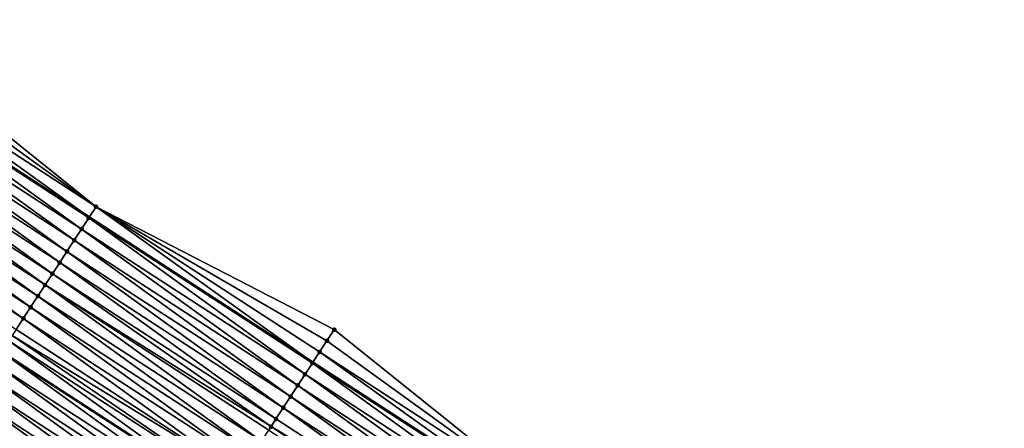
# Model space of a CAD drawing. Header units: feet. Extents: x 2017424 to 2024169, y 808042 to 818730.
# Tile 274 of 329: x 2021879 to 2021953, y 814847 to 814877. Entities that reach past the tile are written whole.
import ezdxf

# ---------------------------------------------------------------- set-up
doc = ezdxf.new("R2010")
doc.units = ezdxf.units.FT
doc.header["$MEASUREMENT"] = 0
for name, color, linetype, lineweight in [('EP_Travel Lane', 172, 'Continuous', 53), ('NB-Road Shots', 141, 'Continuous', 100), ('NB-Road X-Section', 40, 'Continuous', 13), ('STRIPING', 60, 'Continuous', 53)]:
    doc.layers.add(name, color=color, linetype=linetype, lineweight=lineweight)
doc.layers.add('I-77-MM15-17_NB-Surface-BORDER', color=7, linetype='Continuous')
doc.layers.add('I-77-MM15-17_NB-Surface-TIN', color=7, linetype='Continuous')

msp = doc.modelspace()

# ---------------------------------------------------------------- linework, layer by layer
at = {"layer": 'EP_Travel Lane'}
msp.add_polyline3d([(2021582.832072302, 815059.0955359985, 243.9616392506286), (2021599.030006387, 815047.9141946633, 244.4172410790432), (2021615.846685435, 815037.092361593, 244.738032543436), (2021632.660341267, 815026.2724740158, 245.2276006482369), (2021649.444049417, 815015.3863748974, 245.6328222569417), (2021666.188384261, 815004.4595827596, 246.1222507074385), (2021682.93083216, 814993.5340219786, 246.6919908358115), (2021699.67319077, 814982.6085194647, 247.2655303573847), (2021716.415935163, 814971.6827652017, 247.8226491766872), (2021733.158527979, 814960.7571098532, 248.386220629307), (2021749.900246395, 814949.8320251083, 248.9870081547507), (2021766.641807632, 814938.9070429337, 249.5944856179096), (2021783.383765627, 814927.9818018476, 250.1850750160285), (2021800.125270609, 814917.0568563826, 250.7949485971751), (2021816.880822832, 814906.1512384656, 251.4447637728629), (2021833.642137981, 814895.2612604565, 252.1279127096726), (2021850.40309877, 814884.3715126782, 252.8234227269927), (2021867.163695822, 814873.4820012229, 253.5316209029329), (2021883.924481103, 814862.5923674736, 254.2332520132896), (2021900.685677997, 814851.7024662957, 254.9205264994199), (2021917.447460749, 814840.8121844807, 255.587366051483), (2021934.209168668, 814829.9219512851, 256.2568154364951), (2021950.970670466, 814819.0318520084, 256.9334546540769), (2021967.732492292, 814808.1415448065, 257.5989318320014)], dxfattribs=at)
at = {"layer": 'I-77-MM15-17_NB-Surface-BORDER', "color": 3, "linetype": 'Continuous', "lineweight": -3}
msp.add_polyline3d([(2021784.953433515, 814930.3929008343, 250.0692145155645), (2021801.173190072, 814918.6672616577, 250.7319945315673), (2021818.485230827, 814908.6140527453, 251.3394175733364), (2021834.700053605, 814896.8866068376, 252.0809860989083), (2021851.461611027, 814885.9964699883, 252.7556622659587), (2021868.767497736, 814875.9452049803, 253.447346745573), (2021884.437023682, 814863.3795158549, 254.2056566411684), (2021902.289474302, 814854.165670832, 254.8364021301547), (2021917.95994105, 814841.5993704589, 255.5618973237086), (2021935.517226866, 814831.9303430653, 256.178629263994), (2021951.48305417, 814819.819097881, 256.911309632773), (2021968.025621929, 814808.5923792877, 257.5935761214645)], dxfattribs=at)
at = {"layer": 'I-77-MM15-17_NB-Surface-TIN', "color": 128, "linetype": 'Continuous', "lineweight": -3}
for points in [[(2021868.221725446, 814875.1072706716, 253.4806723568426), (2021884.437023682, 814863.3795158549, 254.2056566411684), (2021868.767497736, 814875.9452049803, 253.447346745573)], [(2021867.676047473, 814874.2692750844, 253.5107081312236), (2021884.437023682, 814863.3795158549, 254.2056566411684), (2021868.221725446, 814875.1072706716, 253.4806723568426)], [(2021867.676047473, 814874.2692750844, 253.5107081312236), (2021867.163695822, 814873.4820012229, 253.5316209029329), (2021883.924481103, 814862.5923674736, 254.2332520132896)], [(2021867.676047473, 814874.2692750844, 253.5107081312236), (2021883.924481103, 814862.5923674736, 254.2332520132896), (2021884.437023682, 814863.3795158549, 254.2056566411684)], [(2021866.585161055, 814872.5929788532, 253.5544021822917), (2021883.345776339, 814861.7034541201, 254.2619401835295), (2021867.130592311, 814873.4311347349, 253.5329720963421)], [(2021867.130592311, 814873.4311347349, 253.5329720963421), (2021883.891364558, 814862.5415080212, 254.2350350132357), (2021867.163695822, 814873.4820012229, 253.5316209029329)], [(2021867.130592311, 814873.4311347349, 253.5329720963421), (2021883.345776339, 814861.7034541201, 254.2619401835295), (2021883.891364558, 814862.5415080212, 254.2350350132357)], [(2021883.891364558, 814862.5415080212, 254.2350350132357), (2021883.924481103, 814862.5923674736, 254.2332520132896), (2021867.163695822, 814873.4820012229, 253.5316209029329)], [(2021866.03959762, 814871.7549088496, 253.5804427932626), (2021882.800263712, 814860.865351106, 254.286208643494), (2021866.585161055, 814872.5929788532, 253.5544021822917)], [(2021866.585161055, 814872.5929788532, 253.5544021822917), (2021882.800263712, 814860.865351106, 254.286208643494), (2021883.345776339, 814861.7034541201, 254.2619401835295)], [(2021865.493988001, 814870.9168688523, 253.6080943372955), (2021882.254767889, 814860.027237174, 254.3098909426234), (2021866.03959762, 814871.7549088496, 253.5804427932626)], [(2021866.03959762, 814871.7549088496, 253.5804427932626), (2021882.254767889, 814860.027237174, 254.3098909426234), (2021882.800263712, 814860.865351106, 254.286208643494)], [(2021864.948372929, 814870.0788323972, 253.6359360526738), (2021881.709272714, 814859.189122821, 254.3335506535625), (2021865.493988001, 814870.9168688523, 253.6080943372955)], [(2021865.493988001, 814870.9168688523, 253.6080943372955), (2021881.709272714, 814859.189122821, 254.3335506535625), (2021882.254767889, 814860.027237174, 254.3098909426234)], [(2021864.402833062, 814869.2407470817, 253.6611546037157), (2021881.163806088, 814858.3509899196, 254.3562145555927), (2021864.948372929, 814870.0788323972, 253.6359360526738)], [(2021864.948372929, 814870.0788323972, 253.6359360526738), (2021881.163806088, 814858.3509899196, 254.3562145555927), (2021881.709272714, 814859.189122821, 254.3335506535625)], [(2021863.857329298, 814868.4026383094, 253.68511384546), (2021880.618405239, 814857.5128142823, 254.3765841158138), (2021864.402833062, 814869.2407470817, 253.6611546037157)], [(2021864.402833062, 814869.2407470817, 253.6611546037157), (2021880.618405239, 814857.5128142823, 254.3765841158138), (2021881.163806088, 814858.3509899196, 254.3562145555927)], [(2021863.311889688, 814867.5644878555, 253.7068353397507), (2021880.073044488, 814856.6746125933, 254.3955550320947), (2021863.857329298, 814868.4026383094, 253.68511384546)], [(2021863.857329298, 814868.4026383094, 253.68511384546), (2021880.073044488, 814856.6746125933, 254.3955550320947), (2021880.618405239, 814857.5128142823, 254.3765841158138)], [(2021862.766499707, 814866.7263051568, 253.7268257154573), (2021879.5276611, 814855.8364256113, 254.4153155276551), (2021863.311889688, 814867.5644878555, 253.7068353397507)], [(2021863.311889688, 814867.5644878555, 253.7068353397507), (2021879.5276611, 814855.8364256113, 254.4153155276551), (2021880.073044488, 814856.6746125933, 254.3955550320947)], [(2021862.221032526, 814865.8881726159, 253.7495089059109), (2021878.982241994, 814854.998261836, 254.4363219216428), (2021862.766499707, 814866.7263051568, 253.7268257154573)], [(2021862.766499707, 814866.7263051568, 253.7268257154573), (2021878.982241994, 814854.998261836, 254.4363219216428), (2021879.5276611, 814855.8364256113, 254.4153155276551)], [(2021862.221032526, 814865.8881726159, 253.7495089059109), (2021878.436811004, 814854.1601057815, 254.4577428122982), (2021878.982241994, 814854.998261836, 254.4363219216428)], [(2021884.437023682, 814863.3795158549, 254.2056566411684), (2021883.924481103, 814862.5923674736, 254.2332520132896), (2021900.685677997, 814851.7024662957, 254.9205264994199)], [(2021901.198176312, 814852.4896420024, 254.8944522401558), (2021884.437023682, 814863.3795158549, 254.2056566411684), (2021900.685677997, 814851.7024662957, 254.9205264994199)], [(2021901.198176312, 814852.4896420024, 254.8944522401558), (2021901.743806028, 814853.327668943, 254.8660996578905), (2021884.437023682, 814863.3795158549, 254.2056566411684)], [(2021901.743806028, 814853.327668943, 254.8660996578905), (2021902.289474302, 814854.165670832, 254.8364021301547), (2021884.437023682, 814863.3795158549, 254.2056566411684)], [(2021900.107019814, 814850.8135212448, 254.9475670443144), (2021883.891364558, 814862.5415080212, 254.2350350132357), (2021883.345776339, 814861.7034541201, 254.2619401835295)], [(2021900.652563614, 814851.6516040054, 254.922211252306), (2021883.924481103, 814862.5923674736, 254.2332520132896), (2021883.891364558, 814862.5415080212, 254.2350350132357)], [(2021900.107019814, 814850.8135212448, 254.9475670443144), (2021900.652563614, 814851.6516040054, 254.922211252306), (2021883.891364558, 814862.5415080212, 254.2350350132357)], [(2021900.652563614, 814851.6516040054, 254.922211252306), (2021900.685677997, 814851.7024662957, 254.9205264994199), (2021883.924481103, 814862.5923674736, 254.2332520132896)], [(2021899.561514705, 814849.9754133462, 254.9715732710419), (2021883.345776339, 814861.7034541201, 254.2619401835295), (2021882.800263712, 814860.865351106, 254.286208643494)], [(2021899.561514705, 814849.9754133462, 254.9715732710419), (2021900.107019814, 814850.8135212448, 254.9475670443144), (2021883.345776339, 814861.7034541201, 254.2619401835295)], [(2021899.016054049, 814849.1372765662, 254.9940289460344), (2021882.800263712, 814860.865351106, 254.286208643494), (2021882.254767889, 814860.027237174, 254.3098909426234)], [(2021899.016054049, 814849.1372765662, 254.9940289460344), (2021899.561514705, 814849.9754133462, 254.9715732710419), (2021882.800263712, 814860.865351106, 254.286208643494)], [(2021898.47058903, 814848.299142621, 255.0166368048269), (2021882.254767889, 814860.027237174, 254.3098909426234), (2021881.709272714, 814859.189122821, 254.3335506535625)], [(2021898.47058903, 814848.299142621, 255.0166368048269), (2021899.016054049, 814849.1372765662, 254.9940289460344), (2021882.254767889, 814860.027237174, 254.3098909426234)], [(2021897.925139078, 814847.460998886, 255.0387190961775), (2021881.709272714, 814859.189122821, 254.3335506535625), (2021881.163806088, 814858.3509899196, 254.3562145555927)], [(2021897.925139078, 814847.460998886, 255.0387190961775), (2021898.47058903, 814848.299142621, 255.0166368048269), (2021881.709272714, 814859.189122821, 254.3335506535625)], [(2021897.55188034, 814846.8873947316, 255.0530156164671), (2021881.163806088, 814858.3509899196, 254.3562145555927), (2021880.618405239, 814857.5128142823, 254.3765841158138)], [(2021897.55188034, 814846.8873947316, 255.0530156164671), (2021897.925139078, 814847.460998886, 255.0387190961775), (2021881.163806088, 814858.3509899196, 254.3562145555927)], [(2021896.834384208, 814845.7846171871, 255.0778248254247), (2021880.618405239, 814857.5128142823, 254.3765841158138), (2021880.073044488, 814856.6746125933, 254.3955550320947)], [(2021896.834384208, 814845.7846171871, 255.0778248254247), (2021897.379732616, 814846.6228268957, 255.0592844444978), (2021880.618405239, 814857.5128142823, 254.3765841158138)], [(2021897.379732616, 814846.6228268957, 255.0592844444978), (2021897.55188034, 814846.8873947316, 255.0530156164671), (2021880.618405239, 814857.5128142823, 254.3765841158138)], [(2021896.289025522, 814844.9464141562, 255.0967237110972), (2021880.073044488, 814856.6746125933, 254.3955550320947), (2021879.5276611, 814855.8364256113, 254.4153155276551)], [(2021896.289025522, 814844.9464141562, 255.0967237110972), (2021896.834384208, 814845.7846171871, 255.0778248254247), (2021880.073044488, 814856.6746125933, 254.3955550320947)], [(2021895.743649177, 814844.1082225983, 255.116238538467), (2021879.5276611, 814855.8364256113, 254.4153155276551), (2021878.982241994, 814854.998261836, 254.4363219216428)], [(2021895.743649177, 814844.1082225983, 255.116238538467), (2021896.289025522, 814844.9464141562, 255.0967237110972), (2021879.5276611, 814855.8364256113, 254.4153155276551)], [(2021895.198269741, 814843.2700330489, 255.1358611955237), (2021878.982241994, 814854.998261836, 254.4363219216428), (2021878.436811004, 814854.1601057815, 254.4577428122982)], [(2021895.198269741, 814843.2700330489, 255.1358611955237), (2021895.743649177, 814844.1082225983, 255.116238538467), (2021878.982241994, 814854.998261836, 254.4363219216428)], [(2021895.198269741, 814843.2700330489, 255.1358611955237), (2021878.436811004, 814854.1601057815, 254.4577428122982), (2021878.145653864, 814853.7126396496, 254.4683952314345)], [(2021917.95994105, 814841.5993704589, 255.5618973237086), (2021902.289474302, 814854.165670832, 254.8364021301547), (2021901.743806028, 814853.327668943, 254.8660996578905)], [(2021894.65290796, 814842.4318320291, 255.1548680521), (2021878.145653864, 814853.7126396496, 254.4683952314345), (2021877.891449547, 814853.3219045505, 254.4767383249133)], [(2021894.65290796, 814842.4318320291, 255.1548680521), (2021895.198269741, 814843.2700330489, 255.1358611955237), (2021878.145653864, 814853.7126396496, 254.4683952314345)], [(2021877.891449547, 814853.3219045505, 254.4767383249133), (2021877.352458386, 814852.4932361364, 254.4913989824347), (2021894.113893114, 814841.6031804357, 255.1703776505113)], [(2021894.65290796, 814842.4318320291, 255.1548680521), (2021877.891449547, 814853.3219045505, 254.4767383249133), (2021894.113893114, 814841.6031804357, 255.1703776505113)], [(2021917.95994105, 814841.5993704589, 255.5618973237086), (2021901.743806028, 814853.327668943, 254.8660996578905), (2021901.198176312, 814852.4896420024, 254.8944522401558)], [(2021893.562393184, 814840.7552943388, 255.185599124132), (2021877.346207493, 814852.4836257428, 254.4915690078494), (2021876.801000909, 814851.64532389, 254.5051624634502)], [(2021894.107641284, 814841.5935692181, 255.1705575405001), (2021877.352458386, 814852.4932361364, 254.4913989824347), (2021877.346207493, 814852.4836257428, 254.4915690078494)], [(2021893.562393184, 814840.7552943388, 255.185599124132), (2021894.107641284, 814841.5935692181, 255.1705575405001), (2021877.346207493, 814852.4836257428, 254.4915690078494)], [(2021894.107641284, 814841.5935692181, 255.1705575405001), (2021894.113893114, 814841.6031804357, 255.1703776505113), (2021877.352458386, 814852.4932361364, 254.4913989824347)], [(2021901.198176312, 814852.4896420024, 254.8944522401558), (2021900.685677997, 814851.7024662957, 254.9205264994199), (2021917.447460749, 814840.8121844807, 255.587366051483)], [(2021917.95994105, 814841.5993704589, 255.5618973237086), (2021901.198176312, 814852.4896420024, 254.8944522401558), (2021917.447460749, 814840.8121844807, 255.587366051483)], [(2021893.01698633, 814839.9171226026, 255.2061781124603), (2021876.801000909, 814851.64532389, 254.5051624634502), (2021876.255722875, 814850.8070684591, 254.5212481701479)], [(2021893.01698633, 814839.9171226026, 255.2061781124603), (2021893.562393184, 814840.7552943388, 255.185599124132), (2021876.801000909, 814851.64532389, 254.5051624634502)], [(2021916.868764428, 814839.9232627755, 255.6157140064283), (2021900.652563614, 814851.6516040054, 254.922211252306), (2021900.107019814, 814850.8135212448, 254.9475670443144)], [(2021917.414346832, 814840.7613204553, 255.589011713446), (2021900.685677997, 814851.7024662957, 254.9205264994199), (2021900.652563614, 814851.6516040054, 254.922211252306)], [(2021916.868764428, 814839.9232627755, 255.6157140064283), (2021917.414346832, 814840.7613204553, 255.589011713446), (2021900.652563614, 814851.6516040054, 254.922211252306)], [(2021917.414346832, 814840.7613204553, 255.589011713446), (2021917.447460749, 814840.8121844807, 255.587366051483), (2021900.685677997, 814851.7024662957, 254.9205264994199)], [(2021892.47158907, 814839.0789446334, 255.2264224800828), (2021876.255722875, 814850.8070684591, 254.5212481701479), (2021875.710391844, 814849.9688474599, 254.5391823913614)], [(2021892.47158907, 814839.0789446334, 255.2264224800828), (2021893.01698633, 814839.9171226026, 255.2061781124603), (2021876.255722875, 814850.8070684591, 254.5212481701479)], [(2021916.323231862, 814839.0851727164, 255.6406779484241), (2021900.107019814, 814850.8135212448, 254.9475670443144), (2021899.561514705, 814849.9754133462, 254.9715732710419)], [(2021916.323231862, 814839.0851727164, 255.6406779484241), (2021916.868764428, 814839.9232627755, 255.6157140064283), (2021900.107019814, 814850.8135212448, 254.9475670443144)], [(2021891.926213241, 814838.2407527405, 255.245919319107), (2021875.710391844, 814849.9688474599, 254.5391823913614), (2021875.165045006, 814849.1306367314, 254.5576680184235)], [(2021891.926213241, 814838.2407527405, 255.245919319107), (2021892.47158907, 814839.0789446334, 255.2264224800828), (2021875.710391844, 814849.9688474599, 254.5391823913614)], [(2021915.777757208, 814838.2470450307, 255.6636218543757), (2021899.561514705, 814849.9754133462, 254.9715732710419), (2021899.016054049, 814849.1372765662, 254.9940289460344)], [(2021915.777757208, 814838.2470450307, 255.6636218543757), (2021916.323231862, 814839.0851727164, 255.6406779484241), (2021899.561514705, 814849.9754133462, 254.9715732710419)], [(2021891.380793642, 814837.4025892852, 255.2669428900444), (2021875.165045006, 814849.1306367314, 254.5576680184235), (2021874.619681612, 814848.2924367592, 254.5767311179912)], [(2021891.380793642, 814837.4025892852, 255.2669428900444), (2021891.926213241, 814838.2407527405, 255.245919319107), (2021875.165045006, 814849.1306367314, 254.5576680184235)], [(2021915.232337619, 814837.4088815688, 255.6846450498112), (2021899.016054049, 814849.1372765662, 254.9940289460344), (2021898.47058903, 814848.299142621, 255.0166368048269)], [(2021915.232337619, 814837.4088815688, 255.6846450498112), (2021915.777757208, 814838.2470450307, 255.6636218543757), (2021899.016054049, 814849.1372765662, 254.9940289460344)], [(2021890.835418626, 814836.5643968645, 255.2864113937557), (2021874.619681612, 814848.2924367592, 254.5767311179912), (2021874.074353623, 814847.454213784, 254.5945592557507)], [(2021890.835418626, 814836.5643968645, 255.2864113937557), (2021891.380793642, 814837.4025892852, 255.2669428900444), (2021874.619681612, 814848.2924367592, 254.5767311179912)], [(2021914.686964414, 814836.5706879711, 255.7040503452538), (2021898.47058903, 814848.299142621, 255.0166368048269), (2021897.925139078, 814847.460998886, 255.0387190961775)], [(2021914.686964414, 814836.5706879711, 255.7040503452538), (2021915.232337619, 814837.4088815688, 255.6846450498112), (2021898.47058903, 814848.299142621, 255.0166368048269)], [(2021890.290175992, 814835.7261184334, 255.3012623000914), (2021874.074353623, 814847.454213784, 254.5945592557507), (2021873.529121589, 814846.6159284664, 254.6090404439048)], [(2021890.290175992, 814835.7261184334, 255.3012623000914), (2021890.835418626, 814836.5643968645, 255.2864113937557), (2021874.074353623, 814847.454213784, 254.5945592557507)], [(2021914.686964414, 814836.5706879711, 255.7040503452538), (2021897.925139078, 814847.460998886, 255.0387190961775), (2021897.55188034, 814846.8873947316, 255.0530156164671)], [(2021914.141616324, 814835.732478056, 255.7225796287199), (2021897.55188034, 814846.8873947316, 255.0530156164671), (2021897.379732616, 814846.6228268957, 255.0592844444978)], [(2021914.141616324, 814835.732478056, 255.7225796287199), (2021914.686964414, 814836.5706879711, 255.7040503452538), (2021897.55188034, 814846.8873947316, 255.0530156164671)]]:
    msp.add_3dface(points, dxfattribs=at)
at = {"layer": 'NB-Road Shots', "lineweight": 100}
for p in [(2021884.437023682, 814863.3795158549, 254.2056566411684), (2021883.891364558, 814862.5415080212, 254.2350350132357), (2021883.345776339, 814861.7034541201, 254.2619401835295), (2021882.800263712, 814860.865351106, 254.286208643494), (2021882.254767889, 814860.027237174, 254.3098909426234), (2021881.709272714, 814859.189122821, 254.3335506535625), (2021881.163806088, 814858.3509899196, 254.3562145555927), (2021880.618405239, 814857.5128142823, 254.3765841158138), (2021880.073044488, 814856.6746125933, 254.3955550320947), (2021879.5276611, 814855.8364256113, 254.4153155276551), (2021878.982241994, 814854.998261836, 254.4363219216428), (2021902.289474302, 814854.165670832, 254.8364021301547), (2021901.743806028, 814853.327668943, 254.8660996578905), (2021901.198176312, 814852.4896420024, 254.8944522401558), (2021900.652563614, 814851.6516040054, 254.922211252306), (2021900.107019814, 814850.8135212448, 254.9475670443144), (2021899.561514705, 814849.9754133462, 254.9715732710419), (2021899.016054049, 814849.1372765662, 254.9940289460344), (2021898.47058903, 814848.299142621, 255.0166368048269), (2021897.925139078, 814847.460998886, 255.0387190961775), (2021897.55188034, 814846.8873947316, 255.0530156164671)]:
    msp.add_point(p, dxfattribs=at)
at = {"layer": 'NB-Road X-Section', "extrusion": (0.83806540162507, -0.5444987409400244, 0.03416875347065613), "elevation": 1250787.994459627, "flags": 128}
msp.add_lwpolyline([(1784837.809337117, -42508.05345759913), (1784838.737314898, -42508.03315806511), (1784839.36604976, -42508.03151372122), (1784839.645478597, -42508.02669182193), (1784839.863859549, -42508.02627402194), (1784840.557997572, -42508.03063983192), (1784841.557997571, -42508.04465079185), (1784842.557997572, -42508.05982183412), (1784843.557997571, -42508.07102296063), (1784843.989002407, -42508.07399716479), (1784844.557997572, -42508.0790032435), (1784845.557997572, -42508.09349289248), (1784846.557997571, -42508.11133144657), (1784847.557997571, -42508.13040568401), (1784848.557997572, -42508.14890211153), (1784849.557997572, -42508.16684681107), (1784850.557997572, -42508.18294191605), (1784851.557997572, -42508.19654331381), (1784852.557997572, -42508.21138266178), (1784853.024145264, -42508.21973062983), (1784853.557997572, -42508.23038927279), (1784854.557997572, -42508.25182267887), (1784855.557997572, -42508.27284134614), (1784856.557997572, -42508.29261338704), (1784857.557997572, -42508.31159538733), (1784858.557997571, -42508.33197684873), (1784859.557997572, -42508.35465399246), (1784860.557997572, -42508.37832752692), (1784861.557997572, -42508.40202366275), (1784862.557997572, -42508.42630630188), (1784863.557997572, -42508.45322719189), (1784864.557997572, -42508.48262272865)], dxfattribs=at)
at = {"layer": 'NB-Road X-Section', "extrusion": (0.8380654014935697, -0.5444987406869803, 0.03416876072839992), "elevation": 1250807.99440179, "flags": 128}
msp.add_lwpolyline([(1784837.764519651, -42508.05854860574), (1784838.435455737, -42508.04685062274), (1784839.346470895, -42508.02602647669), (1784839.951274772, -42508.02096789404), (1784839.951274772, -42508.02096789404), (1784840.511084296, -42508.02389606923), (1784840.557821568, -42508.02440572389), (1784841.557821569, -42508.03764672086), (1784842.557821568, -42508.05194305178), (1784843.557821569, -42508.06597061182), (1784844.557821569, -42508.07924321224), (1784845.557821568, -42508.09410279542), (1784846.557821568, -42508.11358267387), (1784847.557821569, -42508.13461852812), (1784848.557821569, -42508.15412675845), (1784849.557821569, -42508.17438295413), (1784850.557821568, -42508.194973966), (1784851.557821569, -42508.2100243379), (1784852.557821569, -42508.22572299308), (1784853.557821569, -42508.24474095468), (1784854.557821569, -42508.26437507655), (1784855.557821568, -42508.28390130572), (1784856.557821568, -42508.30281123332), (1784857.557821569, -42508.32136244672), (1784857.873465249, -42508.32763493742), (1784858.557821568, -42508.34193981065), (1784859.557821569, -42508.36403500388), (1784860.557821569, -42508.38665607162), (1784861.557821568, -42508.40912486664), (1784862.557821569, -42508.43314511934), (1784863.557821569, -42508.4585157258), (1784864.557821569, -42508.48629095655), (1784865.557821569, -42508.5146601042), (1784866.557821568, -42508.54437498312)], dxfattribs=at)
at = {"layer": 'STRIPING'}
msp.add_polyline3d([(2021575.804355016, 815048.9507526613, 244.2670976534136), (2021592.319836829, 815037.5756417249, 244.7068741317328), (2021609.099441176, 815026.6968385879, 245.0331489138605), (2021625.875502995, 815015.8203321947, 245.5576247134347), (2021642.646859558, 815004.9364176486, 245.958115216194), (2021659.415875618, 814994.0464496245, 246.4246053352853), (2021676.183266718, 814983.1575368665, 246.9601578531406), (2021692.949777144, 814972.2691960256, 247.53313987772), (2021709.716154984, 814961.3809412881, 248.1117571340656), (2021726.482310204, 814950.492831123, 248.6998357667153), (2021743.248966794, 814939.6043953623, 249.2666057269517), (2021760.014638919, 814928.716598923, 249.875216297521), (2021776.780669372, 814917.8285697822, 250.4685978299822), (2021793.54623637, 814906.9408416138, 251.0816760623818), (2021810.308339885, 814896.0524061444, 251.7189630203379), (2021827.069980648, 814885.1622165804, 252.3907551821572), (2021843.829790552, 814874.2732165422, 253.1264088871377), (2021860.590809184, 814863.3834311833, 253.8199011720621), (2021877.352458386, 814852.4932361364, 254.4913989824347), (2021894.113893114, 814841.6031804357, 255.1703776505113), (2021910.875709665, 814830.7128766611, 255.8360380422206), (2021927.636674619, 814819.8231261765, 256.5314027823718), (2021944.398523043, 814808.932801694, 257.1959514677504), (2021961.159329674, 814798.0431540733, 257.8968384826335)], dxfattribs=at)

doc.saveas('drawing.dxf')
